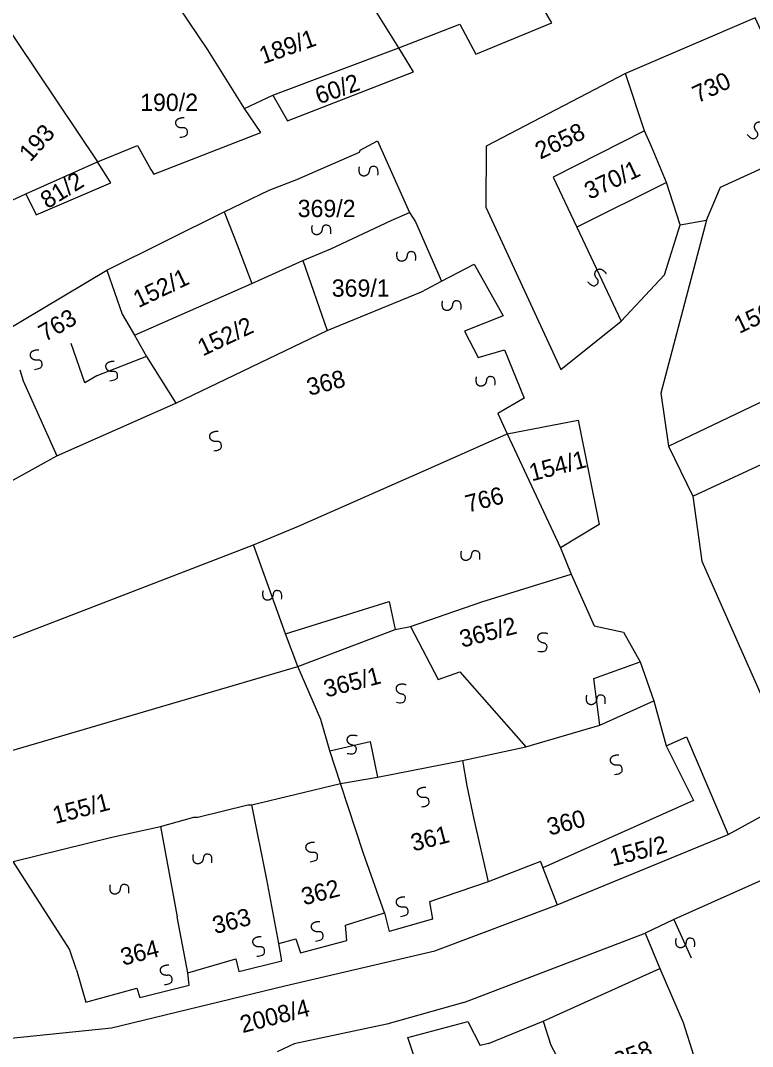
# Model space of a CAD drawing. Extents: x -581999 to -572728, y -1219553 to -1212032.
# Drawn here: x -577664.9 to -577580.3, y -1215660.1 to -1215541.5 of the extents above; entities that cross this region are included whole.
import ezdxf

# ---------------------------------------------------------------- set-up
doc = ezdxf.new("R2010")
doc.units = 0
for name, color, linetype in [('Vrstva 1', 7, 'Continuous'), ('Vrstva 2', 7, 'Continuous'), ('Vrstva 4', 7, 'Continuous'), ('Vrstva 6', 7, 'Continuous')]:
    doc.layers.add(name, color=color, linetype=linetype)

msp = doc.modelspace()

# ---------------------------------------------------------------- linework, layer by layer
at = {"layer": 'Vrstva 1'}
for p, q in [((-577604.836, -1215638.715), (-577604.558, -1215639.454)), ((-577604.558, -1215639.454), (-577602.879, -1215643.722)), ((-577589.417, -1215645.417), (-577592.718, -1215646.989))]:
    msp.add_line(p, q, dxfattribs=at)
for points in [[(-577643.273, -1215544.886), (-577651.11, -1215533.259)], [(-577670.012, -1215536.967), (-577656.038, -1215557.84)], [(-577614.152, -1215541.909), (-577612.282, -1215545.377), (-577603.528, -1215541.777), (-577605.569, -1215538.308)], [(-577621.19, -1215544.65), (-577624.47, -1215539.414)], [(-577573.298, -1215555.752), (-577579.998, -1215541.197), (-577595.01, -1215547.623)], [(-577621.19, -1215544.65), (-577614.152, -1215541.909)], [(-577639.043, -1215551.676), (-577643.273, -1215544.886)], [(-577635.781, -1215550.131), (-577621.19, -1215544.65)], [(-577635.781, -1215550.131), (-577634.079, -1215553.079), (-577619.488, -1215547.425), (-577621.19, -1215544.65)], [(-577595.01, -1215547.623), (-577611.103, -1215556.028), (-577611.134, -1215563.053), (-577602.475, -1215581.82), (-577595.495, -1215576.262)], [(-577592.813, -1215554.246), (-577595.01, -1215547.623)], [(-577639.043, -1215551.676), (-577635.781, -1215550.131)], [(-577651.403, -1215555.954), (-577649.871, -1215558.729), (-577649.53, -1215559.249), (-577637.17, -1215554.452), (-577639.043, -1215551.676)], [(-577592.813, -1215554.246), (-577603.367, -1215559.59), (-577600.637, -1215565.395)], [(-577592, -1215556.045), (-577592.813, -1215554.246)], [(-577656.038, -1215557.84), (-577651.403, -1215555.954)], [(-577625.697, -1215556.591), (-577625.654, -1215556.469), (-577623.686, -1215555.395), (-577619.953, -1215563.685)], [(-577633.004, -1215559.861), (-577625.74, -1215556.713), (-577625.697, -1215556.591)], [(-577590.268, -1215560.21), (-577592, -1215556.045)], [(-577664.335, -1215561.513), (-577656.038, -1215557.84)], [(-577664.335, -1215561.513), (-577663.145, -1215563.94), (-577654.505, -1215560.269), (-577656.038, -1215557.84)], [(-577585.632, -1215564.592), (-577584.028, -1215560.775), (-577577.773, -1215557.917)], [(-577636.201, -1215561.113), (-577633.004, -1215559.861)], [(-577590.268, -1215560.21), (-577600.637, -1215565.395)], [(-577588.667, -1215565.121), (-577590.268, -1215560.21)], [(-577666.911, -1215562.715), (-577664.335, -1215561.513)], [(-577641.387, -1215563.616), (-577636.201, -1215561.113)], [(-577654.947, -1215570.362), (-577641.387, -1215563.616)], [(-577641.387, -1215563.616), (-577639.877, -1215567.429)], [(-577622.08, -1215564.598), (-577619.953, -1215563.685)], [(-577619.953, -1215563.685), (-577619.267, -1215564.78), (-577616.264, -1215571.638)], [(-577629.071, -1215567.886), (-577622.08, -1215564.598)], [(-577595.495, -1215576.262), (-577590.476, -1215570.878), (-577588.667, -1215565.121)], [(-577585.632, -1215564.592), (-577590.894, -1215584.564), (-577590.029, -1215590.689)], [(-577588.667, -1215565.121), (-577585.632, -1215564.592)], [(-577639.877, -1215567.429), (-577638.187, -1215571.904)], [(-577632.288, -1215569.223), (-577629.071, -1215567.886)], [(-577638.187, -1215571.904), (-577632.288, -1215569.223)], [(-577632.288, -1215569.223), (-577629.468, -1215577.34)], [(-577616.264, -1215571.638), (-577612.508, -1215569.67), (-577609.144, -1215575.627), (-577613.612, -1215577.411)], [(-577667.293, -1215577.702), (-577654.947, -1215570.362)], [(-577654.947, -1215570.362), (-577653.193, -1215575.45)], [(-577651.775, -1215577.887), (-577638.187, -1215571.904)], [(-577618.565, -1215572.878), (-577616.264, -1215571.638)], [(-577629.468, -1215577.34), (-577618.565, -1215572.878)], [(-577653.193, -1215575.45), (-577651.775, -1215577.887), (-577650.358, -1215580.325)], [(-577646.99, -1215585.741), (-577629.468, -1215577.34)], [(-577613.612, -1215577.411), (-577612.038, -1215580.444)], [(-577612.038, -1215580.444), (-577609.001, -1215579.555), (-577606.707, -1215585.146), (-577609.747, -1215586.936)], [(-577650.358, -1215580.325), (-577646.99, -1215585.741)], [(-577590.029, -1215590.689), (-577569.28, -1215580.813), (-577566.67, -1215586.953)], [(-577664.998, -1215581.891), (-577664.646, -1215583.153)], [(-577664.646, -1215583.153), (-577660.755, -1215591.815)], [(-577660.755, -1215591.815), (-577646.99, -1215585.741)], [(-577609.747, -1215586.936), (-577608.687, -1215589.28)], [(-577608.687, -1215589.28), (-577600.475, -1215587.691), (-577598.032, -1215599.764), (-577602.502, -1215602.449)], [(-577617.083, -1215592.995), (-577608.687, -1215589.28)], [(-577608.687, -1215589.28), (-577602.502, -1215602.449)], [(-577590.029, -1215590.689), (-577587.202, -1215596.462)], [(-577670.772, -1215597.362), (-577665.763, -1215594.589), (-577660.755, -1215591.815)], [(-577632.811, -1215599.962), (-577617.083, -1215592.995)], [(-577587.202, -1215596.462), (-577586.184, -1215603.987), (-577579.3, -1215619.493), (-577560.005, -1215610.562)], [(-577637.995, -1215602.105), (-577632.811, -1215599.962)], [(-577678.186, -1215617.604), (-577637.995, -1215602.105)], [(-577602.502, -1215602.449), (-577601.267, -1215605.515)], [(-577611.621, -1215608.682), (-577601.267, -1215605.515)], [(-577601.267, -1215605.515), (-577598.619, -1215611.466)], [(-577619.838, -1215611.534), (-577611.621, -1215608.682)], [(-577621.624, -1215611.888), (-577619.838, -1215611.534)], [(-577619.838, -1215611.534), (-577616.654, -1215617.667)], [(-577598.619, -1215611.466), (-577595.233, -1215612.198), (-577593.287, -1215615.625)], [(-577632.881, -1215616.17), (-577621.624, -1215611.888)], [(-577672.159, -1215627.709), (-577632.881, -1215616.17)], [(-577630.232, -1215622.301), (-577632.881, -1215616.17)], [(-577593.287, -1215615.625), (-577591.703, -1215620.132)], [(-577616.654, -1215617.667), (-577614.153, -1215616.775)], [(-577614.153, -1215616.775), (-577606.522, -1215625.444)], [(-577597.951, -1215622.954), (-577591.703, -1215620.132)], [(-577591.703, -1215620.132), (-577590.299, -1215625.357)], [(-577583.13, -1215635.607), (-577555.196, -1215620.24)], [(-577629.176, -1215625.906), (-577630.232, -1215622.301)], [(-577606.522, -1215625.444), (-577597.951, -1215622.954)], [(-577590.299, -1215625.357), (-577587.934, -1215624.298), (-577583.13, -1215635.607)], [(-577627.944, -1215629.69), (-577629.176, -1215625.906)], [(-577613.842, -1215627.039), (-577606.522, -1215625.444)], [(-577590.299, -1215625.357), (-577587.118, -1215631.668)], [(-577623.659, -1215628.984), (-577613.842, -1215627.039)], [(-577613.842, -1215627.039), (-577613.326, -1215629.954)], [(-577627.944, -1215629.69), (-577623.659, -1215628.984)], [(-577638.201, -1215632.167), (-577627.944, -1215629.69)], [(-577625.303, -1215637.801), (-577627.944, -1215629.69)], [(-577613.326, -1215629.954), (-577612.523, -1215633.819)], [(-577587.118, -1215631.668), (-577604.558, -1215639.454)], [(-577644.906, -1215633.591), (-577644.45, -1215633.586), (-577638.656, -1215632.173), (-577638.201, -1215632.167)], [(-577636.454, -1215640.815), (-577638.201, -1215632.167)], [(-577648.737, -1215634.651), (-577644.906, -1215633.591)], [(-577612.523, -1215633.819), (-577610.888, -1215641.078)], [(-577654.371, -1215635.9), (-577648.737, -1215634.651)], [(-577648.737, -1215634.651), (-577646.818, -1215645.1)], [(-577665.78, -1215638.715), (-577654.371, -1215635.9)], [(-577602.879, -1215643.722), (-577583.13, -1215635.607)], [(-577622.852, -1215644.637), (-577625.303, -1215637.801)], [(-577572.129, -1215637.719), (-577589.417, -1215645.417)], [(-577659.259, -1215648.833), (-577665.78, -1215638.715)], [(-577604.836, -1215638.715), (-577610.888, -1215641.078)], [(-577635.058, -1215648.2), (-577636.454, -1215640.815)], [(-577610.888, -1215641.078), (-577617.675, -1215643.394)], [(-577670.605, -1215659.602), (-577654.404, -1215657.938), (-577634.388, -1215653.104), (-577617.041, -1215649.046), (-577602.879, -1215643.722)], [(-577617.675, -1215643.394), (-577617.327, -1215645.376), (-577622.326, -1215646.798)], [(-577627.379, -1215646.066), (-577622.852, -1215644.637)], [(-577622.852, -1215644.637), (-577622.326, -1215646.798)], [(-577645.597, -1215651.584), (-577646.818, -1215645.1)], [(-577633.093, -1215647.667), (-577632.566, -1215649.289), (-577627.209, -1215647.866), (-577627.379, -1215646.066)], [(-577613.694, -1215654.996), (-577592.718, -1215646.989)], [(-577592.718, -1215646.989), (-577591.041, -1215651.088)], [(-577640.059, -1215649.984), (-577639.709, -1215651.424), (-577634.709, -1215650.181), (-577635.058, -1215648.2)], [(-577635.058, -1215648.2), (-577633.093, -1215647.667)], [(-577658.452, -1215651.242), (-577659.259, -1215648.833)], [(-577645.597, -1215651.584), (-577640.059, -1215649.984)], [(-577658.452, -1215651.242), (-577657.384, -1215654.965), (-577651.49, -1215653.365)], [(-577651.49, -1215653.365), (-577651.138, -1215654.446), (-577645.423, -1215653.025), (-577645.597, -1215651.584)], [(-577604.501, -1215657.154), (-577591.041, -1215651.088)], [(-577591.041, -1215651.088), (-577588.315, -1215657.32)], [(-577613.694, -1215654.996), (-577622.577, -1215657.523), (-577633.304, -1215659.812), (-577635.267, -1215660.737)], [(-577619.14, -1215662.069), (-577620.164, -1215659.043), (-577613.242, -1215657.206), (-577611.814, -1215660.001)], [(-577610.834, -1215659.772), (-577604.501, -1215657.154)], [(-577604.501, -1215657.154), (-577603.632, -1215659.936)], [(-577588.315, -1215657.32), (-577587.122, -1215661.102)], [(-577610.834, -1215659.772), (-577611.814, -1215660.001)], [(-577603.632, -1215659.936), (-577602.104, -1215662.83)]]:
    msp.add_lwpolyline(points, dxfattribs=at)
at = {"layer": 'Vrstva 4'}
for points in [[(-577600.637, -1215565.395), (-577595.495, -1215576.262)], [(-577656.108, -1215582.565), (-577657.508, -1215583.361), (-577659.096, -1215578.85)], [(-577650.358, -1215580.325), (-577656.108, -1215582.565)], [(-577587.202, -1215596.462), (-577566.67, -1215586.953)], [(-577634.292, -1215612.383), (-577637.995, -1215602.105)], [(-577634.292, -1215612.383), (-577622.323, -1215608.644), (-577621.624, -1215611.888)], [(-577632.881, -1215616.17), (-577634.292, -1215612.383)], [(-577597.951, -1215622.954), (-577598.641, -1215617.551), (-577593.287, -1215615.625)], [(-577629.176, -1215625.906), (-577624.533, -1215624.841), (-577623.659, -1215628.984)], [(-577589.417, -1215645.417), (-577587.399, -1215649.857)]]:
    msp.add_lwpolyline(points, dxfattribs=at)
at = {"layer": 'Vrstva 6'}
for points in [[(-577646.519, -1215554.992), (-577645.668, -1215554.903), (-577645.616, -1215554.145), (-577645.932, -1215553.889), (-577646.348, -1215553.934), (-577646.68, -1215553.852), (-577646.897, -1215553.644), (-577646.988, -1215553.432), (-577646.989, -1215553.163), (-577646.786, -1215552.858), (-577646.198, -1215552.688), (-577646.018, -1215552.721)], [(-577580.917, -1215554.68), (-577580.341, -1215555.312), (-577579.699, -1215554.905), (-577579.68, -1215554.499), (-577579.963, -1215554.191), (-577580.093, -1215553.874), (-577580.054, -1215553.576), (-577579.937, -1215553.377), (-577579.721, -1215553.217), (-577579.355, -1215553.2), (-577578.87, -1215553.573), (-577578.79, -1215553.738)], [(-577623.623, -1215559.367), (-577623.528, -1215558.516), (-577624.258, -1215558.304), (-577624.575, -1215558.558), (-577624.62, -1215558.974), (-577624.771, -1215559.281), (-577625.02, -1215559.448), (-577625.247, -1215559.492), (-577625.51, -1215559.436), (-577625.765, -1215559.172), (-577625.805, -1215558.562), (-577625.735, -1215558.393)], [(-577629.079, -1215566.153), (-577628.984, -1215565.302), (-577629.714, -1215565.09), (-577630.031, -1215565.344), (-577630.076, -1215565.76), (-577630.227, -1215566.067), (-577630.476, -1215566.234), (-577630.703, -1215566.278), (-577630.966, -1215566.222), (-577631.221, -1215565.958), (-577631.261, -1215565.348), (-577631.191, -1215565.179)], [(-577619.258, -1215569.218), (-577619.163, -1215568.367), (-577619.893, -1215568.155), (-577620.21, -1215568.409), (-577620.255, -1215568.825), (-577620.406, -1215569.132), (-577620.655, -1215569.299), (-577620.882, -1215569.343), (-577621.145, -1215569.287), (-577621.4, -1215569.023), (-577621.44, -1215568.413), (-577621.37, -1215568.244)], [(-577599.372, -1215571.69), (-577598.796, -1215572.322), (-577598.154, -1215571.915), (-577598.135, -1215571.509), (-577598.418, -1215571.201), (-577598.548, -1215570.884), (-577598.509, -1215570.586), (-577598.392, -1215570.387), (-577598.176, -1215570.227), (-577597.81, -1215570.21), (-577597.325, -1215570.583), (-577597.245, -1215570.748)], [(-577614.02, -1215574.909), (-577613.925, -1215574.058), (-577614.655, -1215573.846), (-577614.972, -1215574.1), (-577615.017, -1215574.516), (-577615.168, -1215574.823), (-577615.417, -1215574.99), (-577615.644, -1215575.034), (-577615.907, -1215574.978), (-577616.162, -1215574.714), (-577616.202, -1215574.104), (-577616.132, -1215573.935)], [(-577663.331, -1215581.83), (-577662.48, -1215581.741), (-577662.428, -1215580.983), (-577662.744, -1215580.727), (-577663.16, -1215580.772), (-577663.492, -1215580.69), (-577663.709, -1215580.482), (-577663.8, -1215580.27), (-577663.801, -1215580.001), (-577663.598, -1215579.696), (-577663.01, -1215579.526), (-577662.83, -1215579.559)], [(-577654.601, -1215583.144), (-577653.75, -1215583.055), (-577653.698, -1215582.297), (-577654.014, -1215582.041), (-577654.43, -1215582.086), (-577654.762, -1215582.004), (-577654.979, -1215581.796), (-577655.07, -1215581.584), (-577655.071, -1215581.315), (-577654.868, -1215581.01), (-577654.28, -1215580.84), (-577654.1, -1215580.873)], [(-577610.092, -1215583.665), (-577609.997, -1215582.814), (-577610.727, -1215582.602), (-577611.044, -1215582.856), (-577611.089, -1215583.272), (-577611.24, -1215583.579), (-577611.489, -1215583.746), (-577611.716, -1215583.79), (-577611.979, -1215583.734), (-577612.234, -1215583.47), (-577612.274, -1215582.86), (-577612.204, -1215582.691)], [(-577642.597, -1215591.243), (-577641.746, -1215591.154), (-577641.694, -1215590.396), (-577642.01, -1215590.14), (-577642.426, -1215590.185), (-577642.758, -1215590.103), (-577642.975, -1215589.895), (-577643.066, -1215589.683), (-577643.067, -1215589.414), (-577642.864, -1215589.109), (-577642.276, -1215588.939), (-577642.096, -1215588.972)], [(-577611.838, -1215603.804), (-577611.743, -1215602.953), (-577612.473, -1215602.741), (-577612.79, -1215602.995), (-577612.835, -1215603.411), (-577612.986, -1215603.718), (-577613.235, -1215603.885), (-577613.462, -1215603.929), (-577613.725, -1215603.873), (-577613.98, -1215603.609), (-577614.02, -1215602.999), (-577613.95, -1215602.83)], [(-577634.753, -1215608.401), (-577634.658, -1215607.55), (-577635.388, -1215607.338), (-577635.705, -1215607.592), (-577635.75, -1215608.008), (-577635.901, -1215608.315), (-577636.15, -1215608.482), (-577636.377, -1215608.526), (-577636.64, -1215608.47), (-577636.895, -1215608.206), (-577636.935, -1215607.596), (-577636.865, -1215607.427)], [(-577605.113, -1215614.401), (-577604.272, -1215614.553), (-577604.009, -1215613.839), (-577604.241, -1215613.505), (-577604.653, -1215613.432), (-577604.949, -1215613.26), (-577605.099, -1215612.999), (-577605.127, -1215612.77), (-577605.053, -1215612.512), (-577604.772, -1215612.276), (-577604.16, -1215612.278), (-577603.997, -1215612.36)], [(-577621.482, -1215620.311), (-577620.641, -1215620.463), (-577620.378, -1215619.749), (-577620.61, -1215619.415), (-577621.022, -1215619.342), (-577621.318, -1215619.17), (-577621.468, -1215618.909), (-577621.496, -1215618.68), (-577621.422, -1215618.422), (-577621.141, -1215618.186), (-577620.529, -1215618.188), (-577620.366, -1215618.27)], [(-577597.348, -1215620.479), (-577597.253, -1215619.628), (-577597.983, -1215619.416), (-577598.3, -1215619.67), (-577598.345, -1215620.086), (-577598.496, -1215620.393), (-577598.745, -1215620.56), (-577598.972, -1215620.604), (-577599.235, -1215620.548), (-577599.49, -1215620.284), (-577599.53, -1215619.674), (-577599.46, -1215619.505)], [(-577627.156, -1215626.221), (-577626.315, -1215626.373), (-577626.052, -1215625.659), (-577626.284, -1215625.325), (-577626.696, -1215625.252), (-577626.992, -1215625.08), (-577627.142, -1215624.819), (-577627.17, -1215624.59), (-577627.096, -1215624.332), (-577626.815, -1215624.096), (-577626.203, -1215624.098), (-577626.04, -1215624.18)], [(-577596.265, -1215628.656), (-577595.414, -1215628.567), (-577595.362, -1215627.809), (-577595.678, -1215627.553), (-577596.094, -1215627.598), (-577596.426, -1215627.516), (-577596.643, -1215627.308), (-577596.734, -1215627.096), (-577596.735, -1215626.827), (-577596.532, -1215626.522), (-577595.944, -1215626.352), (-577595.764, -1215626.385)], [(-577618.59, -1215632.396), (-577617.739, -1215632.307), (-577617.687, -1215631.549), (-577618.003, -1215631.293), (-577618.419, -1215631.338), (-577618.751, -1215631.256), (-577618.968, -1215631.048), (-577619.059, -1215630.836), (-577619.06, -1215630.567), (-577618.857, -1215630.262), (-577618.269, -1215630.092), (-577618.089, -1215630.125)], [(-577631.467, -1215638.744), (-577630.616, -1215638.655), (-577630.564, -1215637.897), (-577630.88, -1215637.641), (-577631.296, -1215637.686), (-577631.628, -1215637.604), (-577631.845, -1215637.396), (-577631.936, -1215637.184), (-577631.937, -1215636.915), (-577631.734, -1215636.61), (-577631.146, -1215636.44), (-577630.966, -1215636.473)], [(-577642.821, -1215638.877), (-577642.726, -1215638.026), (-577643.456, -1215637.814), (-577643.773, -1215638.068), (-577643.818, -1215638.484), (-577643.969, -1215638.791), (-577644.218, -1215638.958), (-577644.445, -1215639.002), (-577644.708, -1215638.946), (-577644.963, -1215638.682), (-577645.003, -1215638.072), (-577644.933, -1215637.903)], [(-577652.423, -1215642.38), (-577652.328, -1215641.529), (-577653.058, -1215641.317), (-577653.375, -1215641.571), (-577653.42, -1215641.987), (-577653.571, -1215642.294), (-577653.82, -1215642.461), (-577654.047, -1215642.505), (-577654.31, -1215642.449), (-577654.565, -1215642.185), (-577654.605, -1215641.575), (-577654.535, -1215641.406)], [(-577621.012, -1215645.068), (-577620.161, -1215644.979), (-577620.109, -1215644.221), (-577620.425, -1215643.965), (-577620.841, -1215644.01), (-577621.173, -1215643.928), (-577621.39, -1215643.72), (-577621.481, -1215643.508), (-577621.482, -1215643.239), (-577621.279, -1215642.934), (-577620.691, -1215642.764), (-577620.511, -1215642.797)], [(-577630.833, -1215647.914), (-577629.982, -1215647.825), (-577629.93, -1215647.067), (-577630.246, -1215646.811), (-577630.662, -1215646.856), (-577630.994, -1215646.774), (-577631.211, -1215646.566), (-577631.302, -1215646.354), (-577631.303, -1215646.085), (-577631.1, -1215645.78), (-577630.512, -1215645.61), (-577630.332, -1215645.643)], [(-577637.599, -1215649.665), (-577636.748, -1215649.576), (-577636.696, -1215648.818), (-577637.012, -1215648.562), (-577637.428, -1215648.607), (-577637.76, -1215648.525), (-577637.977, -1215648.317), (-577638.068, -1215648.105), (-577638.069, -1215647.836), (-577637.866, -1215647.531), (-577637.278, -1215647.361), (-577637.098, -1215647.394)], [(-577587.004, -1215648.581), (-577586.909, -1215647.73), (-577587.639, -1215647.518), (-577587.956, -1215647.772), (-577588.001, -1215648.188), (-577588.152, -1215648.495), (-577588.401, -1215648.662), (-577588.628, -1215648.706), (-577588.891, -1215648.65), (-577589.146, -1215648.386), (-577589.186, -1215647.776), (-577589.116, -1215647.607)], [(-577648.293, -1215652.949), (-577647.442, -1215652.86), (-577647.39, -1215652.102), (-577647.706, -1215651.846), (-577648.122, -1215651.891), (-577648.454, -1215651.809), (-577648.671, -1215651.601), (-577648.762, -1215651.389), (-577648.763, -1215651.12), (-577648.56, -1215650.815), (-577647.972, -1215650.645), (-577647.792, -1215650.678)]]:
    msp.add_open_spline(points, degree=2, dxfattribs=at)

# ---------------------------------------------------------------- texts
at = {"layer": 'Vrstva 2'}
for s, rotation, p in [('189/1', 19.43363, (-577636.906, -1215546.564)), ('730', 25.35313, (-577586.658, -1215551.071)), ('60/2', 19.43363, (-577630.437, -1215551.206)), ('193', 48.37606, (-577663.797, -1215557.936)), ('2658', 25.35313, (-577604.854, -1215557.587)), ('370/1', 25.35313, (-577599.156, -1215562.241)), ('81/2', 32.03252, (-577661.83, -1215563.323)), ('152/1', 25.35313, (-577651.305, -1215574.752)), ('156/2', 25.35313, (-577581.849, -1215577.74)), ('763', 30.04412, (-577662.112, -1215578.68)), ('152/2', 25.35313, (-577643.862, -1215580.339)), ('368', 14.54622, (-577631.548, -1215584.891)), ('154/1', 14.54622, (-577605.84, -1215594.777)), ('766', 14.54622, (-577613.228, -1215598.387)), ('365/2', 14.54622, (-577613.89, -1215614.008)), ('365/1', 14.54622, (-577629.588, -1215619.771)), ('155/1', 14.54622, (-577660.928, -1215634.384)), ('360', 14.54622, (-577603.782, -1215635.729)), ('361', 14.54622, (-577619.519, -1215637.569)), ('155/2', 14.54622, (-577596.509, -1215639.289)), ('362', 14.54622, (-577632.177, -1215643.794)), ('363', 14.54622, (-577642.454, -1215647.114)), ('364', 14.54622, (-577653.084, -1215650.769)), ('2008/4', 14.54622, (-577639.264, -1215658.565)), ('358', 21.05858, (-577595.869, -1215662.791))]:
    msp.add_text(s, height=2, rotation=rotation, dxfattribs=at).set_placement(p)
for s, p in [('190/2', (-577651.108, -1215551.949)), ('369/2', (-577632.895, -1215564.219)), ('369/1', (-577628.958, -1215573.422))]:
    msp.add_text(s, height=2, dxfattribs=at).set_placement(p)

doc.saveas('drawing.dxf')
